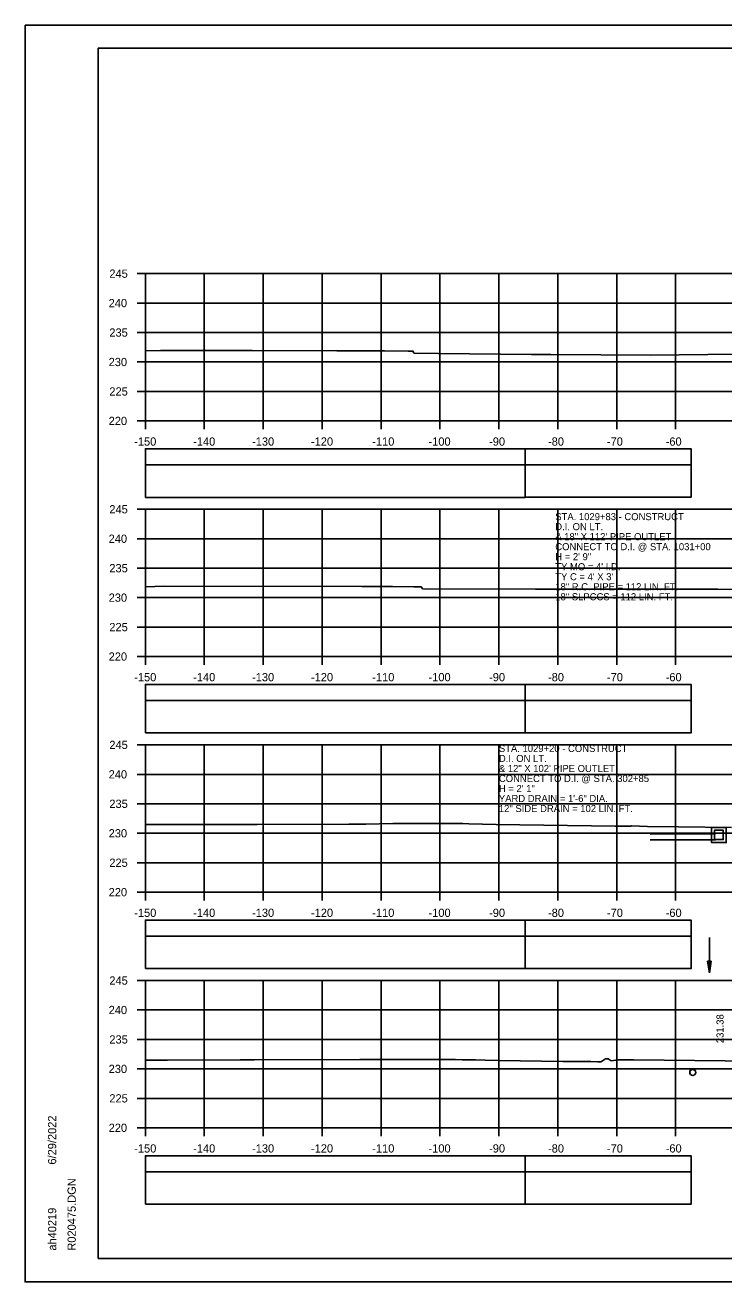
# Model space of a CAD drawing. Extents: x 1386544 to 1388153, y 379785 to 390999.
# Drawn here: x 1387177.5 to 1387296.1, y 384788.2 to 385001.6 of the extents above; entities that cross this region are included whole.
import ezdxf

# ---------------------------------------------------------------- set-up
doc = ezdxf.new("R2010")
doc.units = 0
for name, color, linetype in [('R_Axis', 7, 'Continuous'), ('R_Axis Annot', 7, 'Continuous'), ('R_Border', 7, 'Continuous'), ('R_Exist Surface', 7, 'Continuous'), ('R_Grid', 7, 'Continuous'), ('R_No Plot', 7, 'Continuous'), ('R_Striping', 7, 'Continuous'), ('R_Water', 7, 'Continuous'), ('R_Water Annot', 7, 'Continuous'), ('R_Xsect Elev', 7, 'Continuous')]:
    doc.layers.add(name, color=color, linetype=linetype)

msp = doc.modelspace()

# ---------------------------------------------------------------- linework, layer by layer
at = {"layer": 'R_Axis'}
for p, q in [((1387196.48, 384959.37), (1387197.88, 384959.37)), ((1387197.88, 384934.37), (1387197.88, 384959.37)), ((1387196.48, 384954.37), (1387197.88, 384954.37)), ((1387196.48, 384949.37), (1387197.88, 384949.37)), ((1387196.48, 384944.37), (1387197.88, 384944.37)), ((1387196.48, 384939.37), (1387197.88, 384939.37)), ((1387196.48, 384934.37), (1387197.88, 384934.37)), ((1387197.88, 384934.37), (1387497.88, 384934.37)), ((1387197.88, 384932.97), (1387197.88, 384934.37)), ((1387207.88, 384932.97), (1387207.88, 384934.37)), ((1387217.88, 384932.97), (1387217.88, 384934.37)), ((1387227.88, 384932.97), (1387227.88, 384934.37)), ((1387237.88, 384932.97), (1387237.88, 384934.37)), ((1387247.88, 384932.97), (1387247.88, 384934.37)), ((1387257.88, 384932.97), (1387257.88, 384934.37)), ((1387267.88, 384932.97), (1387267.88, 384934.37)), ((1387277.88, 384932.97), (1387277.88, 384934.37)), ((1387287.88, 384932.97), (1387287.88, 384934.37)), ((1387196.48, 384919.37), (1387197.88, 384919.37)), ((1387197.88, 384894.37), (1387197.88, 384919.37)), ((1387196.48, 384914.37), (1387197.88, 384914.37)), ((1387196.48, 384909.37), (1387197.88, 384909.37)), ((1387196.48, 384904.37), (1387197.88, 384904.37)), ((1387196.48, 384899.37), (1387197.88, 384899.37)), ((1387196.48, 384894.37), (1387197.88, 384894.37)), ((1387197.88, 384894.37), (1387497.88, 384894.37)), ((1387197.88, 384892.97), (1387197.88, 384894.37)), ((1387207.88, 384892.97), (1387207.88, 384894.37)), ((1387217.88, 384892.97), (1387217.88, 384894.37)), ((1387227.88, 384892.97), (1387227.88, 384894.37)), ((1387237.88, 384892.97), (1387237.88, 384894.37)), ((1387247.88, 384892.97), (1387247.88, 384894.37)), ((1387257.88, 384892.97), (1387257.88, 384894.37)), ((1387267.88, 384892.97), (1387267.88, 384894.37)), ((1387277.88, 384892.97), (1387277.88, 384894.37)), ((1387287.88, 384892.97), (1387287.88, 384894.37)), ((1387196.48, 384879.37), (1387197.88, 384879.37)), ((1387197.88, 384854.37), (1387197.88, 384879.37)), ((1387196.48, 384874.37), (1387197.88, 384874.37)), ((1387196.48, 384869.37), (1387197.88, 384869.37)), ((1387196.48, 384864.37), (1387197.88, 384864.37)), ((1387196.48, 384859.37), (1387197.88, 384859.37)), ((1387196.48, 384854.37), (1387197.88, 384854.37)), ((1387197.88, 384854.37), (1387497.88, 384854.37)), ((1387197.88, 384852.97), (1387197.88, 384854.37)), ((1387207.88, 384852.97), (1387207.88, 384854.37)), ((1387217.88, 384852.97), (1387217.88, 384854.37)), ((1387227.88, 384852.97), (1387227.88, 384854.37)), ((1387237.88, 384852.97), (1387237.88, 384854.37)), ((1387247.88, 384852.97), (1387247.88, 384854.37)), ((1387257.88, 384852.97), (1387257.88, 384854.37)), ((1387267.88, 384852.97), (1387267.88, 384854.37)), ((1387277.88, 384852.97), (1387277.88, 384854.37)), ((1387287.88, 384852.97), (1387287.88, 384854.37)), ((1387196.48, 384839.37), (1387197.88, 384839.37)), ((1387197.88, 384814.37), (1387197.88, 384839.37)), ((1387196.48, 384834.37), (1387197.88, 384834.37)), ((1387196.48, 384829.37), (1387197.88, 384829.37)), ((1387196.48, 384824.37), (1387197.88, 384824.37)), ((1387196.48, 384819.37), (1387197.88, 384819.37)), ((1387196.48, 384814.37), (1387197.88, 384814.37)), ((1387197.88, 384814.37), (1387497.88, 384814.37)), ((1387197.88, 384812.97), (1387197.88, 384814.37)), ((1387207.88, 384812.97), (1387207.88, 384814.37)), ((1387217.88, 384812.97), (1387217.88, 384814.37)), ((1387227.88, 384812.97), (1387227.88, 384814.37)), ((1387237.88, 384812.97), (1387237.88, 384814.37)), ((1387247.88, 384812.97), (1387247.88, 384814.37)), ((1387257.88, 384812.97), (1387257.88, 384814.37)), ((1387267.88, 384812.97), (1387267.88, 384814.37)), ((1387277.88, 384812.97), (1387277.88, 384814.37)), ((1387287.88, 384812.97), (1387287.88, 384814.37))]:
    msp.add_line(p, q, dxfattribs=at)
at = {"layer": 'R_Axis Annot'}
for points in [[(1387197.88, 384926.92), (1387262.32, 384926.92), (1387262.32, 384929.63), (1387197.88, 384929.63)], [(1387197.88, 384921.39), (1387262.32, 384921.39), (1387262.32, 384926.92), (1387197.88, 384926.92)], [(1387197.88, 384886.92), (1387262.32, 384886.92), (1387262.32, 384889.63), (1387197.88, 384889.63)], [(1387197.88, 384881.39), (1387262.32, 384881.39), (1387262.32, 384886.92), (1387197.88, 384886.92)], [(1387197.88, 384846.92), (1387262.32, 384846.92), (1387262.32, 384849.63), (1387197.88, 384849.63)], [(1387197.88, 384841.39), (1387262.32, 384841.39), (1387262.32, 384846.92), (1387197.88, 384846.92)], [(1387197.88, 384806.92), (1387262.32, 384806.92), (1387262.32, 384809.63), (1387197.88, 384809.63)], [(1387197.88, 384801.39), (1387262.32, 384801.39), (1387262.32, 384806.92), (1387197.88, 384806.92)]]:
    msp.add_lwpolyline(points, close=True, dxfattribs=at)
at = {"layer": 'R_Border'}
for p, q in [((1387189.88, 384997.66), (1387506.06, 384997.66)), ((1387189.88, 384792.2), (1387189.88, 384997.66)), ((1387189.88, 384792.2), (1387189.88, 384792.2)), ((1387506.06, 384792.2), (1387189.88, 384792.2))]:
    msp.add_line(p, q, dxfattribs=at)
at = {"layer": 'R_Exist Surface'}
for points in [[(1387197.88, 384946.27), (1387200.44, 384946.33), (1387216.01, 384946.32), (1387230.35, 384946.29), (1387234.28, 384946.27), (1387236.94, 384946.27), (1387238.49, 384946.28), (1387242.51, 384946.23), (1387243.28, 384946.21), (1387243.43, 384945.93), (1387243.46, 384945.87), (1387247.64, 384945.8), (1387263.44, 384945.64), (1387266.7, 384945.65), (1387283.68, 384945.52), (1387293.35, 384945.62), (1387302.53, 384945.73)], [(1387197.88, 384906.22), (1387201.07, 384906.29), (1387234.6, 384906.27), (1387239.85, 384906.26), (1387243.46, 384906.23), (1387244.71, 384906.21), (1387244.75, 384906.13), (1387244.94, 384905.87), (1387264.11, 384905.79), (1387264.72, 384905.78), (1387265.32, 384905.78), (1387285.11, 384905.78), (1387295.04, 384905.81), (1387303.93, 384905.72)], [(1387197.88, 384865.84), (1387200.75, 384865.86), (1387211.07, 384865.87), (1387216.84, 384865.88), (1387232.43, 384865.93), (1387235.28, 384865.94), (1387239.87, 384866.03), (1387249.7, 384866.05), (1387250.38, 384866.02), (1387251.78, 384866.01), (1387252.8, 384865.98), (1387257.4, 384865.86), (1387277.64, 384865.57), (1387278.49, 384865.55), (1387278.63, 384865.55), (1387278.71, 384865.55), (1387280, 384865.55), (1387280.08, 384865.55), (1387280.32, 384865.58), (1387280.38, 384865.64), (1387283.12, 384865.52), (1387288.36, 384865.46), (1387297.34, 384865.37)], [(1387197.88, 384825.85), (1387201.65, 384825.87), (1387213.95, 384825.88), (1387216.42, 384825.89), (1387234.28, 384825.94), (1387234.65, 384825.94), (1387234.75, 384825.94), (1387234.81, 384825.94), (1387250.53, 384825.97), (1387251.64, 384825.92), (1387253.9, 384825.91), (1387255.56, 384825.86), (1387257.86, 384825.81), (1387268.72, 384825.65), (1387271.54, 384825.63), (1387273.47, 384825.6), (1387274.65, 384825.58), (1387274.85, 384825.58), (1387275.2, 384825.57), (1387275.31, 384825.6), (1387275.32, 384825.6), (1387275.79, 384825.98), (1387275.9, 384826.06), (1387276.38, 384826.05), (1387276.45, 384826.05), (1387276.91, 384825.76), (1387278.12, 384825.93), (1387279.95, 384825.89), (1387280.53, 384825.89), (1387280.8, 384825.9), (1387301.43, 384825.69)]]:
    msp.add_lwpolyline(points, dxfattribs=at)
at = {"layer": 'R_Grid'}
for p, q in [((1387197.88, 384959.37), (1387497.88, 384959.37)), ((1387197.88, 384934.37), (1387197.88, 384959.37)), ((1387207.88, 384934.37), (1387207.88, 384959.37)), ((1387217.88, 384934.37), (1387217.88, 384959.37)), ((1387227.88, 384934.37), (1387227.88, 384959.37)), ((1387237.88, 384934.37), (1387237.88, 384959.37)), ((1387247.88, 384934.37), (1387247.88, 384959.37)), ((1387257.88, 384934.37), (1387257.88, 384959.37)), ((1387267.88, 384934.37), (1387267.88, 384959.37)), ((1387277.88, 384934.37), (1387277.88, 384959.37)), ((1387287.88, 384934.37), (1387287.88, 384959.37)), ((1387197.88, 384954.37), (1387497.88, 384954.37)), ((1387197.88, 384949.37), (1387497.88, 384949.37)), ((1387197.88, 384944.37), (1387497.88, 384944.37)), ((1387197.88, 384939.37), (1387497.88, 384939.37)), ((1387197.88, 384934.37), (1387497.88, 384934.37)), ((1387197.88, 384919.37), (1387497.88, 384919.37)), ((1387197.88, 384894.37), (1387197.88, 384919.37)), ((1387207.88, 384894.37), (1387207.88, 384919.37)), ((1387217.88, 384894.37), (1387217.88, 384919.37)), ((1387227.88, 384894.37), (1387227.88, 384919.37)), ((1387237.88, 384894.37), (1387237.88, 384919.37)), ((1387247.88, 384894.37), (1387247.88, 384919.37)), ((1387257.88, 384894.37), (1387257.88, 384919.37)), ((1387267.88, 384894.37), (1387267.88, 384919.37)), ((1387277.88, 384894.37), (1387277.88, 384919.37)), ((1387287.88, 384894.37), (1387287.88, 384919.37)), ((1387197.88, 384914.37), (1387497.88, 384914.37)), ((1387197.88, 384909.37), (1387497.88, 384909.37)), ((1387197.88, 384904.37), (1387497.88, 384904.37)), ((1387197.88, 384899.37), (1387497.88, 384899.37)), ((1387197.88, 384894.37), (1387497.88, 384894.37)), ((1387197.88, 384879.37), (1387497.88, 384879.37)), ((1387197.88, 384854.37), (1387197.88, 384879.37)), ((1387207.88, 384854.37), (1387207.88, 384879.37)), ((1387217.88, 384854.37), (1387217.88, 384879.37)), ((1387227.88, 384854.37), (1387227.88, 384879.37)), ((1387237.88, 384854.37), (1387237.88, 384879.37)), ((1387247.88, 384854.37), (1387247.88, 384879.37)), ((1387257.88, 384854.37), (1387257.88, 384879.37)), ((1387267.88, 384854.37), (1387267.88, 384879.37)), ((1387277.88, 384854.37), (1387277.88, 384879.37)), ((1387287.88, 384854.37), (1387287.88, 384879.37)), ((1387197.88, 384874.37), (1387497.88, 384874.37)), ((1387197.88, 384869.37), (1387497.88, 384869.37)), ((1387197.88, 384864.37), (1387497.88, 384864.37)), ((1387197.88, 384859.37), (1387497.88, 384859.37)), ((1387197.88, 384854.37), (1387497.88, 384854.37)), ((1387197.88, 384839.37), (1387497.88, 384839.37)), ((1387197.88, 384814.37), (1387197.88, 384839.37)), ((1387207.88, 384814.37), (1387207.88, 384839.37)), ((1387217.88, 384814.37), (1387217.88, 384839.37)), ((1387227.88, 384814.37), (1387227.88, 384839.37)), ((1387237.88, 384814.37), (1387237.88, 384839.37)), ((1387247.88, 384814.37), (1387247.88, 384839.37)), ((1387257.88, 384814.37), (1387257.88, 384839.37)), ((1387267.88, 384814.37), (1387267.88, 384839.37)), ((1387277.88, 384814.37), (1387277.88, 384839.37)), ((1387287.88, 384814.37), (1387287.88, 384839.37)), ((1387197.88, 384834.37), (1387497.88, 384834.37)), ((1387197.88, 384829.37), (1387497.88, 384829.37)), ((1387197.88, 384824.37), (1387497.88, 384824.37)), ((1387197.88, 384819.37), (1387497.88, 384819.37)), ((1387197.88, 384814.37), (1387497.88, 384814.37))]:
    msp.add_line(p, q, dxfattribs=at)
at = {"layer": 'R_No Plot'}
for p, q in [((1387177.48, 385001.55), (1387510.81, 385001.55)), ((1387294.66, 384864.29), (1387283.58, 384864.25)), ((1387294.66, 384863.28), (1387283.58, 384863.24)), ((1387177.48, 384788.22), (1387510.81, 384788.22))]:
    msp.add_line(p, q, dxfattribs=at)
for points in [[(1387177.47, 385001.55), (1387510.81, 385001.55), (1387510.81, 384788.22), (1387177.47, 384788.22)], [(1387423.8, 384997.66), (1387443.42, 384997.66), (1387443.42, 384987.78), (1387459.53, 384987.78), (1387482.73, 384987.78), (1387482.73, 384963.45), (1387506.06, 384963.45), (1387506.06, 384792.2), (1387189.88, 384792.2), (1387189.88, 384997.66)]]:
    msp.add_lwpolyline(points, close=True, dxfattribs=at)
msp.add_circle((1387290.78, 384823.77), 0.505, dxfattribs=at)
at = {"layer": 'R_Striping'}
for points in [[(1387262.32, 384926.92), (1387290.5, 384926.92), (1387290.5, 384929.63), (1387262.32, 384929.63)], [(1387262.32, 384921.4), (1387290.5, 384921.4), (1387290.5, 384926.92), (1387262.32, 384926.92)], [(1387262.32, 384886.92), (1387290.5, 384886.92), (1387290.5, 384889.63), (1387262.32, 384889.63)], [(1387262.32, 384881.4), (1387290.5, 384881.4), (1387290.5, 384886.92), (1387262.32, 384886.92)], [(1387262.32, 384846.92), (1387290.5, 384846.92), (1387290.5, 384849.63), (1387262.32, 384849.63)], [(1387262.32, 384841.4), (1387290.5, 384841.4), (1387290.5, 384846.92), (1387262.32, 384846.92)], [(1387262.32, 384806.92), (1387290.5, 384806.92), (1387290.5, 384809.63), (1387262.32, 384809.63)], [(1387262.32, 384801.4), (1387290.5, 384801.4), (1387290.5, 384806.92), (1387262.32, 384806.92)]]:
    msp.add_lwpolyline(points, close=True, dxfattribs=at)
at = {"layer": 'R_Water'}
for p, q in [((1387294.66, 384864.29), (1387283.58, 384864.24)), ((1387294.66, 384863.29), (1387283.58, 384863.24)), ((1387293.61, 384846.67), (1387293.61, 384840.67)), ((1387293.31, 384842.67), (1387293.61, 384840.67)), ((1387293.91, 384842.67), (1387293.31, 384842.67)), ((1387293.31, 384842.67), (1387293.61, 384840.67)), ((1387293.91, 384842.67), (1387293.31, 384842.67)), ((1387293.36, 384842.67), (1387293.61, 384841)), ((1387293.36, 384842.67), (1387293.61, 384841)), ((1387293.41, 384842.67), (1387293.61, 384841.35)), ((1387293.41, 384842.67), (1387293.61, 384841.35)), ((1387293.46, 384842.67), (1387293.61, 384841.68)), ((1387293.46, 384842.67), (1387293.61, 384841.68)), ((1387293.51, 384842.67), (1387293.61, 384842.02)), ((1387293.51, 384842.67), (1387293.61, 384842.02)), ((1387293.56, 384842.67), (1387293.61, 384842.35)), ((1387293.56, 384842.67), (1387293.61, 384842.35)), ((1387293.91, 384842.67), (1387293.61, 384840.67)), ((1387293.71, 384842.67), (1387293.61, 384842.02)), ((1387293.81, 384842.67), (1387293.61, 384841.35)), ((1387293.86, 384842.67), (1387293.61, 384841)), ((1387293.76, 384842.67), (1387293.61, 384841.68)), ((1387293.66, 384842.67), (1387293.61, 384842.35)), ((1387293.91, 384842.67), (1387293.61, 384840.67)), ((1387293.71, 384842.67), (1387293.61, 384842.02)), ((1387293.81, 384842.67), (1387293.61, 384841.35)), ((1387293.86, 384842.67), (1387293.61, 384841)), ((1387293.76, 384842.67), (1387293.61, 384841.68)), ((1387293.66, 384842.67), (1387293.61, 384842.35))]:
    msp.add_line(p, q, dxfattribs=at)
for points in [[(1387295.22, 384865.37), (1387296.47, 384865.37), (1387296.47, 384862.79), (1387295.22, 384862.79), (1387293.97, 384862.79), (1387293.97, 384865.37)], [(1387295.22, 384864.87), (1387295.97, 384864.87), (1387295.97, 384863.29), (1387295.22, 384863.29), (1387294.47, 384863.29), (1387294.47, 384864.87)]]:
    msp.add_lwpolyline(points, close=True, dxfattribs=at)
msp.add_circle((1387290.78, 384823.77), 0.5, dxfattribs=at)

# ---------------------------------------------------------------- texts
at = {"layer": 'R_Axis Annot'}
for s, p in [('245', (1387191.77, 384958.67)), ('240', (1387191.65, 384953.67)), ('235', (1387191.77, 384948.67)), ('230', (1387191.65, 384943.67)), ('225', (1387191.77, 384938.67)), ('220', (1387191.65, 384933.67)), ('-150', (1387195.99, 384930.17)), ('-140', (1387205.99, 384930.17)), ('-130', (1387215.99, 384930.17)), ('-120', (1387225.99, 384930.17)), ('-110', (1387236.39, 384930.17)), ('-100', (1387245.94, 384930.17)), ('-90', (1387256.22, 384930.17)), ('-80', (1387266.22, 384930.17)), ('-70', (1387276.22, 384930.17)), ('-60', (1387286.19, 384930.17)), ('245', (1387191.77, 384918.67)), ('240', (1387191.65, 384913.67)), ('235', (1387191.77, 384908.67)), ('230', (1387191.65, 384903.67)), ('225', (1387191.77, 384898.67)), ('220', (1387191.65, 384893.67)), ('-150', (1387195.99, 384890.17)), ('-140', (1387205.99, 384890.17)), ('-130', (1387215.99, 384890.17)), ('-120', (1387225.99, 384890.17)), ('-110', (1387236.39, 384890.17)), ('-100', (1387245.94, 384890.17)), ('-90', (1387256.22, 384890.17)), ('-80', (1387266.22, 384890.17)), ('-70', (1387276.22, 384890.17)), ('-60', (1387286.19, 384890.17)), ('245', (1387191.77, 384878.67)), ('240', (1387191.65, 384873.67)), ('235', (1387191.77, 384868.67)), ('230', (1387191.65, 384863.67)), ('225', (1387191.77, 384858.67)), ('220', (1387191.65, 384853.67)), ('-150', (1387195.99, 384850.17)), ('-140', (1387205.99, 384850.17)), ('-130', (1387215.99, 384850.17)), ('-120', (1387225.99, 384850.17)), ('-110', (1387236.39, 384850.17)), ('-100', (1387245.94, 384850.17)), ('-90', (1387256.22, 384850.17)), ('-80', (1387266.22, 384850.17)), ('-70', (1387276.22, 384850.17)), ('-60', (1387286.19, 384850.17)), ('245', (1387191.77, 384838.67)), ('240', (1387191.65, 384833.67)), ('235', (1387191.77, 384828.67)), ('230', (1387191.65, 384823.67)), ('225', (1387191.77, 384818.67)), ('220', (1387191.65, 384813.67)), ('-150', (1387195.99, 384810.17)), ('-140', (1387205.99, 384810.17)), ('-130', (1387215.99, 384810.17)), ('-120', (1387225.99, 384810.17)), ('-110', (1387236.39, 384810.17)), ('-100', (1387245.94, 384810.17)), ('-90', (1387256.22, 384810.17)), ('-80', (1387266.22, 384810.17)), ('-70', (1387276.22, 384810.17)), ('-60', (1387286.19, 384810.17))]:
    msp.add_text(s, height=1.4, dxfattribs=at).set_placement(p)
at = {"layer": 'R_Border'}
for s, p in [('6/29/2022', (1387182.75, 384808.13)), ('R020475.DGN', (1387186.07, 384793.52)), ('ah40219', (1387182.75, 384793.52))]:
    msp.add_text(s, height=1.4, rotation=90, dxfattribs=at).set_placement(p)
at = {"layer": 'R_Water Annot'}
for s, p in [('STA. 1029+83 - CONSTRUCT', (1387267.45, 384917.52)), ('D.I. ON LT.', (1387267.45, 384915.82)), ('& 18" X 112\' PIPE OUTLET', (1387267.45, 384914.12)), ('CONNECT TO D.I. @ STA. 1031+00', (1387267.45, 384912.42)), ("TY MO = 4' I.D.", (1387267.45, 384909.02)), ('H = 2\' 9"', (1387267.45, 384910.72)), ("TY C = 4' X 3'", (1387267.45, 384907.32)), ('18" R.C. PIPE = 112 LIN. FT.', (1387267.45, 384905.62)), ('18" SLPCCS = 112 LIN. FT.', (1387267.45, 384903.92)), ('STA. 1029+20 - CONSTRUCT', (1387257.88, 384878.17)), ('& 12" X 102\' PIPE OUTLET', (1387257.88, 384874.77)), ('D.I. ON LT.', (1387257.88, 384876.47)), ('CONNECT TO D.I. @ STA. 302+85', (1387257.88, 384873.07)), ('H = 2\' 1"', (1387257.88, 384871.37)), ('YARD DRAIN = 1\'-6" DIA.', (1387257.88, 384869.67)), ('12" SIDE DRAIN = 102 LIN. FT.', (1387257.88, 384867.97))]:
    msp.add_text(s, height=1.2, dxfattribs=at).set_placement(p)
at = {"layer": 'R_Xsect Elev'}
msp.add_text('231.38', height=1.2, rotation=90, dxfattribs=at).set_placement((1387296.01, 384828.74))

doc.saveas('drawing.dxf')
